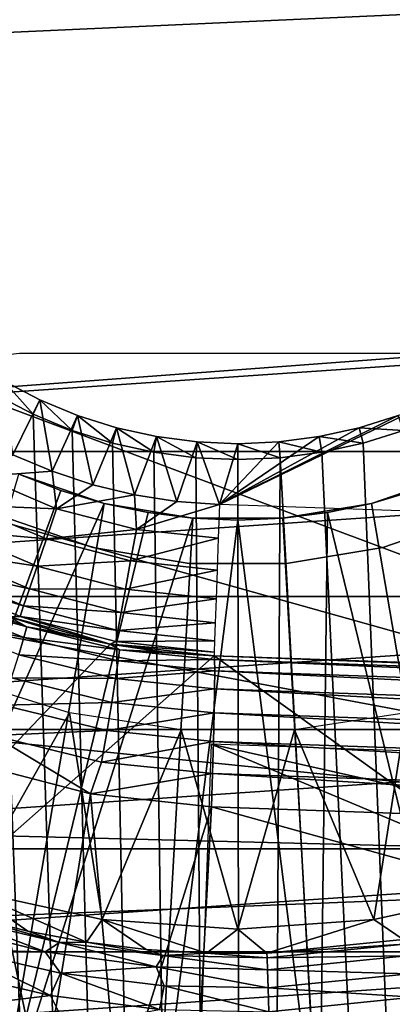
# Model space of a CAD drawing. Header units: millimetres. Extents: x -60 to 60, y -60 to 60.
# Tile 305 of 367: x 51.28 to 52.51, y -3.4 to -0.15. Entities that reach past the tile are written whole.
import ezdxf

# ---------------------------------------------------------------- set-up
doc = ezdxf.new("R2010")
doc.units = ezdxf.units.MM
doc.header["$LTSCALE"] = 81.481481
for name, color, linetype in [('142', 7, 'CONTINUOUS'), ('144', 7, 'CONTINUOUS'), ('147', 7, 'CONTINUOUS'), ('193', 7, 'CONTINUOUS'), ('209', 7, 'CONTINUOUS'), ('210', 7, 'CONTINUOUS'), ('229', 7, 'CONTINUOUS'), ('231', 7, 'CONTINUOUS'), ('232', 7, 'CONTINUOUS'), ('236', 7, 'CONTINUOUS'), ('237', 7, 'CONTINUOUS'), ('240', 7, 'CONTINUOUS'), ('241', 7, 'CONTINUOUS'), ('246', 7, 'CONTINUOUS'), ('293', 7, 'CONTINUOUS'), ('3', 7, 'CONTINUOUS'), ('324', 7, 'CONTINUOUS'), ('325', 7, 'CONTINUOUS'), ('327', 7, 'CONTINUOUS'), ('328', 7, 'CONTINUOUS')]:
    doc.layers.add(name, color=color, linetype=linetype)

msp = doc.modelspace()

# ---------------------------------------------------------------- linework, layer by layer
at = {"layer": '142', "color": 7, "linetype": 'Continuous', "true_color": 0xf5f5f5}
for points in [[(51.0866, -2.3272, 16.8), (51.1119, -3.0245, 16.8), (51.4437, -2.4373, 16.8), (51.0866, -2.3272, 16.8)], [(51.1119, -3.0245, 16.8), (51.5514, -3.1201, 16.8), (51.4437, -2.4373, 16.8), (51.1119, -3.0245, 16.8)], [(51.4437, -2.4373, 16.8), (51.5514, -3.1201, 16.8), (51.8132, -2.493, 16.8), (51.4437, -2.4373, 16.8)], [(52.1868, -2.493, 16.8), (52.4486, -3.1201, 16.8), (52.5563, -2.4373, 16.8), (52.1868, -2.493, 16.8)], [(52.4486, -3.1201, 16.8), (52.8881, -3.0245, 16.8), (52.5563, -2.4373, 16.8), (52.4486, -3.1201, 16.8)], [(51.5514, -3.1201, 16.8), (52, -3.1522, 16.8), (51.8132, -2.493, 16.8), (51.5514, -3.1201, 16.8)], [(51.8132, -2.493, 16.8), (52, -3.1522, 16.8), (52.1868, -2.493, 16.8), (51.8132, -2.493, 16.8)], [(52, -3.1522, 16.8), (52.4486, -3.1201, 16.8), (52.1868, -2.493, 16.8), (52, -3.1522, 16.8)]]:
    msp.add_3dface(points, dxfattribs=at)
at = {"layer": '144', "color": 7, "linetype": 'Continuous', "true_color": 0xf5f5f5}
for points in [[(51.3058, -3.1592, 14.4412), (51.1119, -3.0245, 16.8), (51.113, -3.1114, 14.4193), (51.3058, -3.1592, 14.4412)], [(51.4998, -3.1951, 14.4587), (51.1119, -3.0245, 16.8), (51.3058, -3.1592, 14.4412), (51.4998, -3.1951, 14.4587)], [(51.5514, -3.1201, 16.8), (51.1119, -3.0245, 16.8), (51.4998, -3.1951, 14.4587), (51.5514, -3.1201, 16.8)], [(52.8881, -3.0245, 16.8), (52.4486, -3.1201, 16.8), (52.5465, -3.1866, 14.4826), (52.8881, -3.0245, 16.8)], [(51.6968, -3.2193, 14.4717), (51.5514, -3.1201, 16.8), (51.4998, -3.1951, 14.4587), (51.6968, -3.2193, 14.4717)], [(51.8963, -3.2316, 14.4798), (51.5514, -3.1201, 16.8), (51.6968, -3.2193, 14.4717), (51.8963, -3.2316, 14.4798)], [(52, -3.1522, 16.8), (51.5514, -3.1201, 16.8), (51.8963, -3.2316, 14.4798), (52, -3.1522, 16.8)], [(52.4486, -3.1201, 16.8), (52, -3.1522, 16.8), (52.0962, -3.2317, 14.4826), (52.4486, -3.1201, 16.8)], [(52.4486, -3.1201, 16.8), (52.0962, -3.2317, 14.4826), (52.5465, -3.1866, 14.4826), (52.4486, -3.1201, 16.8)], [(52.0962, -3.2317, 14.4826), (52, -3.1522, 16.8), (51.8963, -3.2316, 14.4798), (52.0962, -3.2317, 14.4826)]]:
    msp.add_3dface(points, dxfattribs=at)
at = {"layer": '147', "color": 7, "linetype": 'Continuous', "true_color": 0xf5f5f5}
for points in [[(52.5465, -3.1866, 14.4826), (52.0962, -3.2317, 14.4826), (52.5492, -3.202, 14.3747), (52.5465, -3.1866, 14.4826)], [(52.5492, -3.202, 14.3747), (52.0962, -3.2317, 14.4826), (52.0967, -3.2474, 14.3747), (52.5492, -3.202, 14.3747)], [(52.5492, -3.202, 14.3747), (52.0967, -3.2474, 14.3747), (52.5557, -3.2404, 14.2723), (52.5492, -3.202, 14.3747)], [(52.0967, -3.2474, 14.3747), (52.0978, -3.2863, 14.2723), (52.5557, -3.2404, 14.2723), (52.0967, -3.2474, 14.3747)], [(52.0978, -3.2863, 14.2723), (52.5659, -3.2998, 14.1808), (52.5557, -3.2404, 14.2723), (52.0978, -3.2863, 14.2723)], [(52.0996, -3.3465, 14.1808), (52.5659, -3.2998, 14.1808), (52.0978, -3.2863, 14.2723), (52.0996, -3.3465, 14.1808)], [(52.0996, -3.3465, 14.1808), (52.5793, -3.3775, 14.1046), (52.5659, -3.2998, 14.1808), (52.0996, -3.3465, 14.1808)], [(52.102, -3.4253, 14.1046), (52.5793, -3.3775, 14.1046), (52.0996, -3.3465, 14.1808), (52.102, -3.4253, 14.1046)], [(52.102, -3.4253, 14.1046), (52.5951, -3.4696, 14.0474), (52.5793, -3.3775, 14.1046), (52.102, -3.4253, 14.1046)]]:
    msp.add_3dface(points, dxfattribs=at)
at = {"layer": '193', "color": 7, "linetype": 'Continuous', "true_color": 0xf5f5f5}
for points in [[(51.0048, -3.1364, 14.1952), (51.3638, -3.2269, 14.2368), (51.0745, -3.1167, 14.3063), (51.0048, -3.1364, 14.1952)], [(51.113, -3.1114, 14.4193), (51.0745, -3.1167, 14.3063), (51.4105, -3.196, 14.3433), (51.113, -3.1114, 14.4193)], [(51.0745, -3.1167, 14.3063), (51.3638, -3.2269, 14.2368), (51.4105, -3.196, 14.3433), (51.0745, -3.1167, 14.3063)], [(51.3058, -3.1592, 14.4412), (51.113, -3.1114, 14.4193), (51.4105, -3.196, 14.3433), (51.3058, -3.1592, 14.4412)], [(51.0048, -3.1364, 14.1952), (51.0763, -3.2206, 14.1148), (51.3638, -3.2269, 14.2368), (51.0048, -3.1364, 14.1952)], [(51.4998, -3.1951, 14.4587), (51.3058, -3.1592, 14.4412), (51.4105, -3.196, 14.3433), (51.4998, -3.1951, 14.4587)], [(51.0267, -3.2885, 14.0346), (51.3814, -3.3718, 14.0725), (51.0763, -3.2206, 14.1148), (51.0267, -3.2885, 14.0346)], [(51.0763, -3.2206, 14.1148), (51.3814, -3.3718, 14.0725), (51.4139, -3.2975, 14.1505), (51.0763, -3.2206, 14.1148)], [(51.0763, -3.2206, 14.1148), (51.4139, -3.2975, 14.1505), (51.3638, -3.2269, 14.2368), (51.0763, -3.2206, 14.1148)], [(51.3638, -3.2269, 14.2368), (51.7299, -3.2769, 14.2631), (51.4105, -3.196, 14.3433), (51.3638, -3.2269, 14.2368)], [(51.4998, -3.1951, 14.4587), (51.4105, -3.196, 14.3433), (51.7527, -3.2396, 14.3666), (51.4998, -3.1951, 14.4587)], [(51.4105, -3.196, 14.3433), (51.7299, -3.2769, 14.2631), (51.7527, -3.2396, 14.3666), (51.4105, -3.196, 14.3433)], [(51.6968, -3.2193, 14.4717), (51.4998, -3.1951, 14.4587), (51.7527, -3.2396, 14.3666), (51.6968, -3.2193, 14.4717)], [(51.8963, -3.2316, 14.4798), (51.6968, -3.2193, 14.4717), (51.7527, -3.2396, 14.3666), (51.8963, -3.2316, 14.4798)], [(51.3638, -3.2269, 14.2368), (51.4139, -3.2975, 14.1505), (51.7299, -3.2769, 14.2631), (51.3638, -3.2269, 14.2368)], [(51.7299, -3.2769, 14.2631), (52.0978, -3.2863, 14.2723), (51.7527, -3.2396, 14.3666), (51.7299, -3.2769, 14.2631)], [(52.0967, -3.2474, 14.3747), (51.8963, -3.2316, 14.4798), (51.7527, -3.2396, 14.3666), (52.0967, -3.2474, 14.3747)], [(52.0978, -3.2863, 14.2723), (52.0967, -3.2474, 14.3747), (51.7527, -3.2396, 14.3666), (52.0978, -3.2863, 14.2723)], [(52.0962, -3.2317, 14.4826), (51.8963, -3.2316, 14.4798), (52.0967, -3.2474, 14.3747), (52.0962, -3.2317, 14.4826)], [(51.4139, -3.2975, 14.1505), (51.7563, -3.3394, 14.173), (51.7299, -3.2769, 14.2631), (51.4139, -3.2975, 14.1505)], [(52.0996, -3.3465, 14.1808), (52.0978, -3.2863, 14.2723), (51.7299, -3.2769, 14.2631), (52.0996, -3.3465, 14.1808)], [(51.7563, -3.3394, 14.173), (52.0996, -3.3465, 14.1808), (51.7299, -3.2769, 14.2631), (51.7563, -3.3394, 14.173)], [(51.0267, -3.2885, 14.0346), (51.0997, -3.4056, 13.989), (51.3814, -3.3718, 14.0725), (51.0267, -3.2885, 14.0346)], [(51.3814, -3.3718, 14.0725), (51.7413, -3.4174, 14.0963), (51.4139, -3.2975, 14.1505), (51.3814, -3.3718, 14.0725)], [(51.4139, -3.2975, 14.1505), (51.7413, -3.4174, 14.0963), (51.7563, -3.3394, 14.173), (51.4139, -3.2975, 14.1505)], [(51.7413, -3.4174, 14.0963), (52.102, -3.4253, 14.1046), (51.7563, -3.3394, 14.173), (51.7413, -3.4174, 14.0963)], [(52.102, -3.4253, 14.1046), (52.0996, -3.3465, 14.1808), (51.7563, -3.3394, 14.173), (52.102, -3.4253, 14.1046)], [(51.0997, -3.4056, 13.989), (51.4323, -3.4753, 14.0207), (51.3814, -3.3718, 14.0725), (51.0997, -3.4056, 13.989)], [(51.3814, -3.3718, 14.0725), (51.4323, -3.4753, 14.0207), (51.7413, -3.4174, 14.0963), (51.3814, -3.3718, 14.0725)]]:
    msp.add_3dface(points, dxfattribs=at)
at = {"layer": '209', "color": 151, "linetype": 'Continuous', "true_color": 0x7dbfed}
for points in [[(52.0266, -23.1633, 28.5), (50.7743, -1.0285, 28.5), (50.7429, -25.8545, 28.5), (52.0266, -23.1633, 28.5)], [(50.8686, -1.1314, 28.5), (50.7743, -1.0285, 28.5), (52.0266, -23.1633, 28.5), (50.8686, -1.1314, 28.5)], [(50.9715, -1.2257, 28.5), (50.8686, -1.1314, 28.5), (52.0266, -23.1633, 28.5), (50.9715, -1.2257, 28.5)], [(51.0823, -1.3106, 28.5), (50.9715, -1.2257, 28.5), (52.0266, -23.1633, 28.5), (51.0823, -1.3106, 28.5)], [(51.2, -1.3856, 28.5), (51.0823, -1.3106, 28.5), (52.0266, -23.1633, 28.5), (51.2, -1.3856, 28.5)], [(51.3238, -1.4501, 28.5), (51.2, -1.3856, 28.5), (52.0266, -23.1633, 28.5), (51.3238, -1.4501, 28.5)], [(51.4528, -1.5035, 28.5), (51.3238, -1.4501, 28.5), (52.0266, -23.1633, 28.5), (51.4528, -1.5035, 28.5)], [(51.5859, -1.5455, 28.5), (51.4528, -1.5035, 28.5), (52.0266, -23.1633, 28.5), (51.5859, -1.5455, 28.5)], [(52.5472, -1.5035, 28.5), (52.4141, -1.5455, 28.5), (53.1675, -20.4088, 28.5), (52.5472, -1.5035, 28.5)], [(51.7222, -1.5757, 28.5), (51.5859, -1.5455, 28.5), (52.0266, -23.1633, 28.5), (51.7222, -1.5757, 28.5)], [(52.4141, -1.5455, 28.5), (52.2778, -1.5757, 28.5), (53.1675, -20.4088, 28.5), (52.4141, -1.5455, 28.5)], [(51.8606, -1.5939, 28.5), (51.7222, -1.5757, 28.5), (52.0266, -23.1633, 28.5), (51.8606, -1.5939, 28.5)], [(52, -1.6, 28.5), (51.8606, -1.5939, 28.5), (52.0266, -23.1633, 28.5), (52, -1.6, 28.5)], [(52.1394, -1.5939, 28.5), (52, -1.6, 28.5), (52.0266, -23.1633, 28.5), (52.1394, -1.5939, 28.5)], [(53.1675, -20.4088, 28.5), (52.1394, -1.5939, 28.5), (52.0266, -23.1633, 28.5), (53.1675, -20.4088, 28.5)], [(52.2778, -1.5757, 28.5), (52.1394, -1.5939, 28.5), (53.1675, -20.4088, 28.5), (52.2778, -1.5757, 28.5)]]:
    msp.add_3dface(points, dxfattribs=at)
at = {"layer": '210', "color": 151, "linetype": 'Continuous', "true_color": 0x7dbfed}
for points in [[(51.2262, -1.3403, 25.5), (51.346, -1.4026, 25.5), (51.2561, -1.584, 25.5), (51.2262, -1.3403, 25.5)], [(51.2561, -1.584, 25.5), (51.346, -1.4026, 25.5), (51.3865, -1.6389, 25.5), (51.2561, -1.584, 25.5)], [(51.346, -1.4026, 25.5), (51.4707, -1.4543, 25.5), (51.3865, -1.6389, 25.5), (51.346, -1.4026, 25.5)], [(51.9389, -1.7489, 25.5), (52.654, -1.4026, 25.5), (56.6685, -1.9141, 25.5), (51.9389, -1.7489, 25.5)], [(52.5293, -1.4543, 25.5), (52.654, -1.4026, 25.5), (51.9389, -1.7489, 25.5), (52.5293, -1.4543, 25.5)], [(51.3865, -1.6389, 25.5), (51.4707, -1.4543, 25.5), (51.5208, -1.6831, 25.5), (51.3865, -1.6389, 25.5)], [(51.4707, -1.4543, 25.5), (51.5995, -1.4949, 25.5), (51.5208, -1.6831, 25.5), (51.4707, -1.4543, 25.5)], [(52.4005, -1.4949, 25.5), (52.5293, -1.4543, 25.5), (51.9389, -1.7489, 25.5), (52.4005, -1.4949, 25.5)], [(51.5208, -1.6831, 25.5), (51.5995, -1.4949, 25.5), (51.6583, -1.7163, 25.5), (51.5208, -1.6831, 25.5)], [(51.5995, -1.4949, 25.5), (51.7313, -1.5241, 25.5), (51.6583, -1.7163, 25.5), (51.5995, -1.4949, 25.5)], [(52.2687, -1.5241, 25.5), (52.4005, -1.4949, 25.5), (51.9389, -1.7489, 25.5), (52.2687, -1.5241, 25.5)], [(51.6583, -1.7163, 25.5), (51.7313, -1.5241, 25.5), (51.798, -1.7383, 25.5), (51.6583, -1.7163, 25.5)], [(51.7313, -1.5241, 25.5), (51.8651, -1.5417, 25.5), (51.798, -1.7383, 25.5), (51.7313, -1.5241, 25.5)], [(52.1349, -1.5417, 25.5), (52.2687, -1.5241, 25.5), (51.9389, -1.7489, 25.5), (52.1349, -1.5417, 25.5)], [(51.798, -1.7383, 25.5), (51.8651, -1.5417, 25.5), (51.9389, -1.7489, 25.5), (51.798, -1.7383, 25.5)], [(51.8651, -1.5417, 25.5), (52, -1.5476, 25.5), (51.9389, -1.7489, 25.5), (51.8651, -1.5417, 25.5)], [(52, -1.5476, 25.5), (52.1349, -1.5417, 25.5), (51.9389, -1.7489, 25.5), (52, -1.5476, 25.5)]]:
    msp.add_3dface(points, dxfattribs=at)
at = {"layer": '229', "color": 151, "linetype": 'Continuous', "true_color": 0x7dbfed}
for points in [[(51.5784, -2.2101, 17.3), (49.5, -4.3858, 17.3), (51.2452, -2.1196, 17.3), (51.5784, -2.2101, 17.3)], [(51.9215, -2.2486, 17.3), (49.5, -4.3858, 17.3), (51.5784, -2.2101, 17.3), (51.9215, -2.2486, 17.3)], [(54.9088, -4.3858, 17.3), (49.5, -4.3858, 17.3), (51.9215, -2.2486, 17.3), (54.9088, -4.3858, 17.3)], [(55.0332, -2.3573, 17.3), (54.9088, -4.3858, 17.3), (51.9215, -2.2486, 17.3), (55.0332, -2.3573, 17.3)]]:
    msp.add_3dface(points, dxfattribs=at)
at = {"layer": '231', "color": 151, "linetype": 'Continuous', "true_color": 0x7dbfed}
for points in [[(55.583, -2.3765, 17.4649), (51.9215, -2.2486, 18.9358), (55.7337, -2.3818, 17.5868), (55.583, -2.3765, 17.4649)], [(55.7337, -2.3818, 17.5868), (51.9215, -2.2486, 18.9358), (55.8581, -2.3861, 17.7354), (55.7337, -2.3818, 17.5868)], [(55.8581, -2.3861, 17.7354), (51.9215, -2.2486, 18.9358), (55.9515, -2.3894, 17.9053), (55.8581, -2.3861, 17.7354)], [(55.9515, -2.3894, 17.9053), (51.9215, -2.2486, 18.9358), (56.0103, -2.3914, 18.09), (55.9515, -2.3894, 17.9053)], [(55.4116, -2.3705, 17.3744), (51.9215, -2.2486, 18.9358), (55.583, -2.3765, 17.4649), (55.4116, -2.3705, 17.3744)], [(55.0332, -2.3573, 17.3), (51.9215, -2.2486, 17.3), (51.9215, -2.2486, 18.9358), (55.0332, -2.3573, 17.3)], [(55.0332, -2.3573, 17.3), (51.9215, -2.2486, 18.9358), (55.226, -2.364, 17.3188), (55.0332, -2.3573, 17.3)], [(56.1265, -2.3955, 23.6744), (51.9215, -2.2486, 25), (56.1496, -2.3963, 25), (56.1265, -2.3955, 23.6744)], [(56.0438, -2.3926, 18.9358), (56.0324, -2.3922, 18.2825), (51.9215, -2.2486, 18.9358), (56.0438, -2.3926, 18.9358)], [(51.9215, -2.2486, 23.601), (51.9215, -2.2486, 25), (56.1265, -2.3955, 23.6744), (51.9215, -2.2486, 23.601)], [(51.9215, -2.2486, 18.9358), (56.0324, -2.3922, 18.2825), (56.0103, -2.3914, 18.09), (51.9215, -2.2486, 18.9358)], [(55.226, -2.364, 17.3188), (51.9215, -2.2486, 18.9358), (55.4116, -2.3705, 17.3744), (55.226, -2.364, 17.3188)]]:
    msp.add_3dface(points, dxfattribs=at)
at = {"layer": '232', "color": 151, "linetype": 'Continuous', "true_color": 0x7dbfed}
for points in [[(51.4096, -2.1712, 23.5901), (51.2448, -2.1195, 23.5866), (51.2452, -2.1196, 25), (51.4096, -2.1712, 23.5901)], [(51.5784, -2.2101, 17.3), (51.2452, -2.1196, 17.3), (51.5784, -2.2101, 18.9358), (51.5784, -2.2101, 17.3)], [(51.5784, -2.2101, 18.9358), (51.2452, -2.1196, 17.3), (51.2452, -2.1196, 18.9358), (51.5784, -2.2101, 18.9358)], [(51.5784, -2.2101, 25), (51.4096, -2.1712, 23.5901), (51.2452, -2.1196, 25), (51.5784, -2.2101, 25)], [(51.578, -2.2101, 23.5937), (51.4096, -2.1712, 23.5901), (51.5784, -2.2101, 25), (51.578, -2.2101, 23.5937)], [(51.7484, -2.2359, 23.5973), (51.578, -2.2101, 23.5937), (51.5784, -2.2101, 25), (51.7484, -2.2359, 23.5973)], [(51.9215, -2.2486, 25), (51.7484, -2.2359, 23.5973), (51.5784, -2.2101, 25), (51.9215, -2.2486, 25)], [(51.9215, -2.2486, 17.3), (51.5784, -2.2101, 17.3), (51.9215, -2.2486, 18.9358), (51.9215, -2.2486, 17.3)], [(51.9215, -2.2486, 18.9358), (51.5784, -2.2101, 17.3), (51.5784, -2.2101, 18.9358), (51.9215, -2.2486, 18.9358)], [(51.9215, -2.2486, 25), (51.9215, -2.2486, 23.601), (51.7484, -2.2359, 23.5973), (51.9215, -2.2486, 25)]]:
    msp.add_3dface(points, dxfattribs=at)
at = {"layer": '236', "color": 151, "linetype": 'Continuous', "true_color": 0x7dbfed}
for points in [[(51.3531, -3.6953, 23.0913), (51.1063, -3.6441, 23.087), (51.1237, -2.6037, 23.0873), (51.3531, -3.6953, 23.0913)], [(51.5127, -2.7049, 23.0941), (51.3531, -3.6953, 23.0913), (51.1237, -2.6037, 23.0873), (51.5127, -2.7049, 23.0941)], [(51.6053, -3.7301, 23.0957), (51.3531, -3.6953, 23.0913), (51.5127, -2.7049, 23.0941), (51.6053, -3.7301, 23.0957)], [(51.9128, -2.7483, 23.1011), (51.6053, -3.7301, 23.0957), (51.5127, -2.7049, 23.0941), (51.9128, -2.7483, 23.1011)], [(51.8604, -3.7477, 23.1002), (51.6053, -3.7301, 23.0957), (51.9128, -2.7483, 23.1011), (51.8604, -3.7477, 23.1002)], [(56.0337, -3.8935, 23.173), (51.8604, -3.7477, 23.1002), (51.9128, -2.7483, 23.1011), (56.0337, -3.8935, 23.173)], [(56.0942, -2.8943, 23.1741), (56.0337, -3.8935, 23.173), (51.9128, -2.7483, 23.1011), (56.0942, -2.8943, 23.1741)]]:
    msp.add_3dface(points, dxfattribs=at)
at = {"layer": '237', "color": 151, "linetype": 'Continuous', "true_color": 0x7dbfed}
for points in [[(51.9113, -2.5413, 19.6429), (51.8568, -4.1011, 21.2036), (55.9737, -4.2448, 21.2036), (51.9113, -2.5413, 19.6429)], [(56.0429, -2.6856, 19.6429), (51.9113, -2.5413, 19.6429), (56.0137, -3.4655, 20.4233), (56.0429, -2.6856, 19.6429)], [(56.0137, -3.4655, 20.4233), (51.9113, -2.5413, 19.6429), (55.9737, -4.2448, 21.2036), (56.0137, -3.4655, 20.4233)]]:
    msp.add_3dface(points, dxfattribs=at)
at = {"layer": '240', "color": 151, "linetype": 'Continuous', "true_color": 0x7dbfed}
for points in [[(51.9215, -2.2486, 23.601), (56.1265, -2.3955, 23.6744), (56.124, -2.4079, 23.5631), (51.9215, -2.2486, 23.601)], [(51.9215, -2.2486, 23.601), (56.124, -2.4079, 23.5631), (51.923, -2.2612, 23.4898), (51.9215, -2.2486, 23.601)], [(56.124, -2.4079, 23.5631), (56.1206, -2.4448, 23.4574), (51.923, -2.2612, 23.4898), (56.124, -2.4079, 23.5631)], [(51.923, -2.2612, 23.4898), (56.1206, -2.4448, 23.4574), (51.9235, -2.2983, 23.3841), (51.923, -2.2612, 23.4898)], [(51.9235, -2.2983, 23.3841), (56.1163, -2.5042, 23.3625), (51.9231, -2.3579, 23.2892), (51.9235, -2.2983, 23.3841)], [(56.1206, -2.4448, 23.4574), (56.1163, -2.5042, 23.3625), (51.9235, -2.2983, 23.3841), (56.1206, -2.4448, 23.4574)], [(51.9231, -2.3579, 23.2892), (56.1113, -2.5832, 23.2833), (51.9217, -2.4371, 23.21), (51.9231, -2.3579, 23.2892)], [(56.1163, -2.5042, 23.3625), (56.1113, -2.5832, 23.2833), (51.9231, -2.3579, 23.2892), (56.1163, -2.5042, 23.3625)], [(51.9217, -2.4371, 23.21), (56.1059, -2.6778, 23.2237), (51.9194, -2.532, 23.1505), (51.9217, -2.4371, 23.21)], [(56.1113, -2.5832, 23.2833), (56.1059, -2.6778, 23.2237), (51.9217, -2.4371, 23.21), (56.1113, -2.5832, 23.2833)], [(51.9194, -2.532, 23.1505), (56.1001, -2.7833, 23.1867), (51.9164, -2.6377, 23.1135), (51.9194, -2.532, 23.1505)], [(56.1059, -2.6778, 23.2237), (56.1001, -2.7833, 23.1867), (51.9194, -2.532, 23.1505), (56.1059, -2.6778, 23.2237)], [(56.0942, -2.8943, 23.1741), (51.9128, -2.7483, 23.1011), (51.9164, -2.6377, 23.1135), (56.0942, -2.8943, 23.1741)], [(56.1001, -2.7833, 23.1867), (56.0942, -2.8943, 23.1741), (51.9164, -2.6377, 23.1135), (56.1001, -2.7833, 23.1867)]]:
    msp.add_3dface(points, dxfattribs=at)
at = {"layer": '241', "color": 151, "linetype": 'Continuous', "true_color": 0x7dbfed}
for points in [[(51.0098, -2.0343, 23.4704), (51.3026, -2.1524, 23.4766), (50.9951, -2.0683, 23.3647), (51.0098, -2.0343, 23.4704)], [(51.0098, -2.0343, 23.4704), (51.2448, -2.1195, 23.5866), (51.3026, -2.1524, 23.4766), (51.0098, -2.0343, 23.4704)], [(50.9951, -2.0683, 23.3647), (51.2929, -2.1881, 23.3709), (50.9703, -2.1226, 23.2698), (50.9951, -2.0683, 23.3647)], [(50.9951, -2.0683, 23.3647), (51.3026, -2.1524, 23.4766), (51.2929, -2.1881, 23.3709), (50.9951, -2.0683, 23.3647)], [(50.9703, -2.1226, 23.2698), (51.2929, -2.1881, 23.3709), (51.276, -2.2453, 23.2761), (50.9703, -2.1226, 23.2698)], [(51.2448, -2.1195, 23.5866), (51.4096, -2.1712, 23.5901), (51.3026, -2.1524, 23.4766), (51.2448, -2.1195, 23.5866)], [(51.3026, -2.1524, 23.4766), (51.609, -2.2285, 23.4831), (51.2929, -2.1881, 23.3709), (51.3026, -2.1524, 23.4766)], [(51.3026, -2.1524, 23.4766), (51.578, -2.2101, 23.5937), (51.609, -2.2285, 23.4831), (51.3026, -2.1524, 23.4766)], [(51.4096, -2.1712, 23.5901), (51.578, -2.2101, 23.5937), (51.3026, -2.1524, 23.4766), (51.4096, -2.1712, 23.5901)], [(51.2929, -2.1881, 23.3709), (51.6044, -2.2652, 23.3774), (51.276, -2.2453, 23.2761), (51.2929, -2.1881, 23.3709)], [(51.2929, -2.1881, 23.3709), (51.609, -2.2285, 23.4831), (51.6044, -2.2652, 23.3774), (51.2929, -2.1881, 23.3709)], [(51.578, -2.2101, 23.5937), (51.7484, -2.2359, 23.5973), (51.609, -2.2285, 23.4831), (51.578, -2.2101, 23.5937)], [(51.276, -2.2453, 23.2761), (51.5956, -2.3242, 23.2826), (51.2527, -2.3211, 23.1969), (51.276, -2.2453, 23.2761)], [(51.276, -2.2453, 23.2761), (51.6044, -2.2652, 23.3774), (51.5956, -2.3242, 23.2826), (51.276, -2.2453, 23.2761)], [(51.609, -2.2285, 23.4831), (51.923, -2.2612, 23.4898), (51.6044, -2.2652, 23.3774), (51.609, -2.2285, 23.4831)], [(51.9215, -2.2486, 23.601), (51.923, -2.2612, 23.4898), (51.609, -2.2285, 23.4831), (51.9215, -2.2486, 23.601)], [(51.7484, -2.2359, 23.5973), (51.9215, -2.2486, 23.601), (51.609, -2.2285, 23.4831), (51.7484, -2.2359, 23.5973)], [(51.6044, -2.2652, 23.3774), (51.9235, -2.2983, 23.3841), (51.5956, -2.3242, 23.2826), (51.6044, -2.2652, 23.3774)], [(51.923, -2.2612, 23.4898), (51.9235, -2.2983, 23.3841), (51.6044, -2.2652, 23.3774), (51.923, -2.2612, 23.4898)], [(51.9235, -2.2983, 23.3841), (51.9231, -2.3579, 23.2892), (51.5956, -2.3242, 23.2826), (51.9235, -2.2983, 23.3841)], [(51.2527, -2.3211, 23.1969), (51.5832, -2.4025, 23.2034), (51.2243, -2.4116, 23.1373), (51.2527, -2.3211, 23.1969)], [(51.2527, -2.3211, 23.1969), (51.5956, -2.3242, 23.2826), (51.5832, -2.4025, 23.2034), (51.2527, -2.3211, 23.1969)], [(51.5956, -2.3242, 23.2826), (51.9231, -2.3579, 23.2892), (51.5832, -2.4025, 23.2034), (51.5956, -2.3242, 23.2826)], [(51.9231, -2.3579, 23.2892), (51.9217, -2.4371, 23.21), (51.5832, -2.4025, 23.2034), (51.9231, -2.3579, 23.2892)], [(51.2243, -2.4116, 23.1373), (51.5832, -2.4025, 23.2034), (51.5678, -2.4961, 23.1438), (51.2243, -2.4116, 23.1373)], [(51.5832, -2.4025, 23.2034), (51.9217, -2.4371, 23.21), (51.5678, -2.4961, 23.1438), (51.5832, -2.4025, 23.2034)], [(51.2243, -2.4116, 23.1373), (51.5678, -2.4961, 23.1438), (51.1922, -2.5124, 23.1004), (51.2243, -2.4116, 23.1373)], [(51.9217, -2.4371, 23.21), (51.9194, -2.532, 23.1505), (51.5678, -2.4961, 23.1438), (51.9217, -2.4371, 23.21)], [(51.1922, -2.5124, 23.1004), (51.5678, -2.4961, 23.1438), (51.55, -2.6004, 23.1069), (51.1922, -2.5124, 23.1004)], [(51.5678, -2.4961, 23.1438), (51.9194, -2.532, 23.1505), (51.55, -2.6004, 23.1069), (51.5678, -2.4961, 23.1438)], [(51.5127, -2.7049, 23.0941), (51.1237, -2.6037, 23.0873), (51.1922, -2.5124, 23.1004), (51.5127, -2.7049, 23.0941)], [(51.5127, -2.7049, 23.0941), (51.1922, -2.5124, 23.1004), (51.55, -2.6004, 23.1069), (51.5127, -2.7049, 23.0941)], [(51.9194, -2.532, 23.1505), (51.9164, -2.6377, 23.1135), (51.55, -2.6004, 23.1069), (51.9194, -2.532, 23.1505)], [(51.9164, -2.6377, 23.1135), (51.5127, -2.7049, 23.0941), (51.55, -2.6004, 23.1069), (51.9164, -2.6377, 23.1135)], [(51.9128, -2.7483, 23.1011), (51.5127, -2.7049, 23.0941), (51.9164, -2.6377, 23.1135), (51.9128, -2.7483, 23.1011)]]:
    msp.add_3dface(points, dxfattribs=at)
at = {"layer": '246', "color": 151, "linetype": 'Continuous', "true_color": 0x7dbfed}
for points in [[(51.2561, -1.584, 25.5), (51.3865, -1.6389, 25.5), (51.1509, -1.6563, 25.4875), (51.2561, -1.584, 25.5)], [(51.1509, -1.6563, 25.4875), (51.4014, -1.7624, 25.4875), (51.1026, -1.7504, 25.4504), (51.1509, -1.6563, 25.4875)], [(51.1509, -1.6563, 25.4875), (51.3865, -1.6389, 25.5), (51.4014, -1.7624, 25.4875), (51.1509, -1.6563, 25.4875)], [(51.3865, -1.6389, 25.5), (51.5208, -1.6831, 25.5), (51.4014, -1.7624, 25.4875), (51.3865, -1.6389, 25.5)], [(51.5208, -1.6831, 25.5), (51.6583, -1.7163, 25.5), (51.4014, -1.7624, 25.4875), (51.5208, -1.6831, 25.5)], [(51.4014, -1.7624, 25.4875), (51.6583, -1.7163, 25.5), (51.6646, -1.8308, 25.4875), (51.4014, -1.7624, 25.4875)], [(51.6583, -1.7163, 25.5), (51.798, -1.7383, 25.5), (51.6646, -1.8308, 25.4875), (51.6583, -1.7163, 25.5)], [(51.1026, -1.7504, 25.4504), (51.3673, -1.8625, 25.4504), (51.0593, -1.8348, 25.3908), (51.1026, -1.7504, 25.4504)], [(51.1026, -1.7504, 25.4504), (51.4014, -1.7624, 25.4875), (51.3673, -1.8625, 25.4504), (51.1026, -1.7504, 25.4504)], [(51.798, -1.7383, 25.5), (51.9389, -1.7489, 25.5), (51.6646, -1.8308, 25.4875), (51.798, -1.7383, 25.5)], [(51.6646, -1.8308, 25.4875), (51.9389, -1.7489, 25.5), (51.935, -1.8601, 25.4875), (51.6646, -1.8308, 25.4875)], [(51.4014, -1.7624, 25.4875), (51.6646, -1.8308, 25.4875), (51.3673, -1.8625, 25.4504), (51.4014, -1.7624, 25.4875)], [(51.0593, -1.8348, 25.3908), (51.3368, -1.9524, 25.3908), (51.0232, -1.9053, 25.3115), (51.0593, -1.8348, 25.3908)], [(51.0593, -1.8348, 25.3908), (51.3673, -1.8625, 25.4504), (51.3368, -1.9524, 25.3908), (51.0593, -1.8348, 25.3908)], [(51.3673, -1.8625, 25.4504), (51.6646, -1.8308, 25.4875), (51.6456, -1.9348, 25.4504), (51.3673, -1.8625, 25.4504)], [(51.6646, -1.8308, 25.4875), (51.935, -1.8601, 25.4875), (51.6456, -1.9348, 25.4504), (51.6646, -1.8308, 25.4875)], [(51.3673, -1.8625, 25.4504), (51.6456, -1.9348, 25.4504), (51.3368, -1.9524, 25.3908), (51.3673, -1.8625, 25.4504)], [(51.6456, -1.9348, 25.4504), (51.935, -1.8601, 25.4875), (51.9314, -1.9658, 25.4504), (51.6456, -1.9348, 25.4504)], [(51.0232, -1.9053, 25.3115), (51.3113, -2.0274, 25.3115), (50.996, -1.9583, 25.2165), (51.0232, -1.9053, 25.3115)], [(51.0232, -1.9053, 25.3115), (51.3368, -1.9524, 25.3908), (51.3113, -2.0274, 25.3115), (51.0232, -1.9053, 25.3115)], [(51.3368, -1.9524, 25.3908), (51.6285, -2.0282, 25.3908), (51.3113, -2.0274, 25.3115), (51.3368, -1.9524, 25.3908)], [(51.3368, -1.9524, 25.3908), (51.6456, -1.9348, 25.4504), (51.6285, -2.0282, 25.3908), (51.3368, -1.9524, 25.3908)], [(51.6456, -1.9348, 25.4504), (51.9314, -1.9658, 25.4504), (51.6285, -2.0282, 25.3908), (51.6456, -1.9348, 25.4504)], [(50.996, -1.9583, 25.2165), (51.2922, -2.0837, 25.2165), (50.9792, -1.9912, 25.1107), (50.996, -1.9583, 25.2165)], [(50.996, -1.9583, 25.2165), (51.3113, -2.0274, 25.3115), (51.2922, -2.0837, 25.2165), (50.996, -1.9583, 25.2165)], [(51.6285, -2.0282, 25.3908), (51.9314, -1.9658, 25.4504), (51.928, -2.0607, 25.3908), (51.6285, -2.0282, 25.3908)], [(50.9792, -1.9912, 25.1107), (51.2922, -2.0837, 25.2165), (51.2803, -2.1187, 25.1107), (50.9792, -1.9912, 25.1107)], [(51.2452, -2.1196, 25), (50.9792, -1.9912, 25.1107), (51.2803, -2.1187, 25.1107), (51.2452, -2.1196, 25)], [(51.3113, -2.0274, 25.3115), (51.6142, -2.1061, 25.3115), (51.2922, -2.0837, 25.2165), (51.3113, -2.0274, 25.3115)], [(51.3113, -2.0274, 25.3115), (51.6285, -2.0282, 25.3908), (51.6142, -2.1061, 25.3115), (51.3113, -2.0274, 25.3115)], [(51.6285, -2.0282, 25.3908), (51.928, -2.0607, 25.3908), (51.6142, -2.1061, 25.3115), (51.6285, -2.0282, 25.3908)], [(51.6142, -2.1061, 25.3115), (51.928, -2.0607, 25.3908), (51.9253, -2.1398, 25.3115), (51.6142, -2.1061, 25.3115)], [(51.2922, -2.0837, 25.2165), (51.6035, -2.1647, 25.2165), (51.2803, -2.1187, 25.1107), (51.2922, -2.0837, 25.2165)], [(51.2922, -2.0837, 25.2165), (51.6142, -2.1061, 25.3115), (51.6035, -2.1647, 25.2165), (51.2922, -2.0837, 25.2165)], [(51.6142, -2.1061, 25.3115), (51.9253, -2.1398, 25.3115), (51.6035, -2.1647, 25.2165), (51.6142, -2.1061, 25.3115)], [(51.5784, -2.2101, 25), (51.2452, -2.1196, 25), (51.2803, -2.1187, 25.1107), (51.5784, -2.2101, 25)], [(51.2803, -2.1187, 25.1107), (51.6035, -2.1647, 25.2165), (51.5968, -2.201, 25.1107), (51.2803, -2.1187, 25.1107)], [(51.5784, -2.2101, 25), (51.2803, -2.1187, 25.1107), (51.5968, -2.201, 25.1107), (51.5784, -2.2101, 25)], [(51.6035, -2.1647, 25.2165), (51.9253, -2.1398, 25.3115), (51.9232, -2.1993, 25.2165), (51.6035, -2.1647, 25.2165)], [(51.6035, -2.1647, 25.2165), (51.9232, -2.1993, 25.2165), (51.5968, -2.201, 25.1107), (51.6035, -2.1647, 25.2165)], [(51.5784, -2.2101, 25), (51.5968, -2.201, 25.1107), (51.9219, -2.2362, 25.1107), (51.5784, -2.2101, 25)], [(51.9215, -2.2486, 25), (51.5784, -2.2101, 25), (51.9219, -2.2362, 25.1107), (51.9215, -2.2486, 25)], [(51.5968, -2.201, 25.1107), (51.9232, -2.1993, 25.2165), (51.9219, -2.2362, 25.1107), (51.5968, -2.201, 25.1107)]]:
    msp.add_3dface(points, dxfattribs=at)
at = {"layer": '293', "color": 151, "linetype": 'Continuous', "true_color": 0x7dbfed}
for points in [[(51.2, -1.3856, 28.5), (51.3238, -1.4501, 28.5), (51.2262, -1.3403, 25.5), (51.2, -1.3856, 28.5)], [(51.3238, -1.4501, 28.5), (51.346, -1.4026, 25.5), (51.2262, -1.3403, 25.5), (51.3238, -1.4501, 28.5)], [(51.3238, -1.4501, 28.5), (51.4528, -1.5035, 28.5), (51.346, -1.4026, 25.5), (51.3238, -1.4501, 28.5)], [(51.4528, -1.5035, 28.5), (51.4707, -1.4543, 25.5), (51.346, -1.4026, 25.5), (51.4528, -1.5035, 28.5)], [(51.4528, -1.5035, 28.5), (51.5859, -1.5455, 28.5), (51.4707, -1.4543, 25.5), (51.4528, -1.5035, 28.5)], [(51.5859, -1.5455, 28.5), (51.5995, -1.4949, 25.5), (51.4707, -1.4543, 25.5), (51.5859, -1.5455, 28.5)], [(52.5472, -1.5035, 28.5), (52.5293, -1.4543, 25.5), (52.4005, -1.4949, 25.5), (52.5472, -1.5035, 28.5)], [(51.5859, -1.5455, 28.5), (51.7222, -1.5757, 28.5), (51.5995, -1.4949, 25.5), (51.5859, -1.5455, 28.5)], [(51.7222, -1.5757, 28.5), (51.7313, -1.5241, 25.5), (51.5995, -1.4949, 25.5), (51.7222, -1.5757, 28.5)], [(52.4141, -1.5455, 28.5), (52.4005, -1.4949, 25.5), (52.2687, -1.5241, 25.5), (52.4141, -1.5455, 28.5)], [(52.4141, -1.5455, 28.5), (52.5472, -1.5035, 28.5), (52.4005, -1.4949, 25.5), (52.4141, -1.5455, 28.5)], [(51.7222, -1.5757, 28.5), (51.8606, -1.5939, 28.5), (51.7313, -1.5241, 25.5), (51.7222, -1.5757, 28.5)], [(51.8606, -1.5939, 28.5), (51.8651, -1.5417, 25.5), (51.7313, -1.5241, 25.5), (51.8606, -1.5939, 28.5)], [(52.2778, -1.5757, 28.5), (52.2687, -1.5241, 25.5), (52.1349, -1.5417, 25.5), (52.2778, -1.5757, 28.5)], [(52.2778, -1.5757, 28.5), (52.4141, -1.5455, 28.5), (52.2687, -1.5241, 25.5), (52.2778, -1.5757, 28.5)], [(51.8606, -1.5939, 28.5), (52, -1.6, 28.5), (51.8651, -1.5417, 25.5), (51.8606, -1.5939, 28.5)], [(52, -1.6, 28.5), (52, -1.5476, 25.5), (51.8651, -1.5417, 25.5), (52, -1.6, 28.5)], [(52.1394, -1.5939, 28.5), (52.1349, -1.5417, 25.5), (52, -1.5476, 25.5), (52.1394, -1.5939, 28.5)], [(52, -1.6, 28.5), (52.1394, -1.5939, 28.5), (52, -1.5476, 25.5), (52, -1.6, 28.5)], [(52.1394, -1.5939, 28.5), (52.2778, -1.5757, 28.5), (52.1349, -1.5417, 25.5), (52.1394, -1.5939, 28.5)]]:
    msp.add_3dface(points, dxfattribs=at)
at = {"layer": '3', "color": 7, "linetype": 'Continuous', "true_color": 0xf5f5f5}
for points in [[(48.2922, 0.3222, -3), (55.3683, 0, -3), (48.2922, -0.3222, -3), (48.2922, 0.3222, -3)], [(55.3683, 0, -3), (55.2898, -2.9464, -3), (48.2922, -0.3222, -3), (55.3683, 0, -3)], [(48.2922, -0.3222, -3), (55.2898, -2.9464, -3), (48.2114, -0.9616, -3), (48.2922, -0.3222, -3)], [(48.2114, -0.9616, -3), (55.2898, -2.9464, -3), (48.0512, -1.5857, -3), (48.2114, -0.9616, -3)], [(48.0512, -1.5857, -3), (55.2898, -2.9464, -3), (47.8139, -2.1849, -3), (48.0512, -1.5857, -3)], [(47.8139, -2.1849, -3), (55.2898, -2.9464, -3), (47.5035, -2.7496, -3), (47.8139, -2.1849, -3)], [(47.5035, -2.7496, -3), (55.2898, -2.9464, -3), (47.1247, -3.2709, -3), (47.5035, -2.7496, -3)], [(55.2898, -2.9464, -3), (55.0547, -5.8849, -3), (47.1247, -3.2709, -3), (55.2898, -2.9464, -3)], [(47.1247, -3.2709, -3), (55.0547, -5.8849, -3), (46.6835, -3.7407, -3), (47.1247, -3.2709, -3)]]:
    msp.add_3dface(points, dxfattribs=at)
at = {"layer": '324', "linetype": 'Continuous'}
for points in [[(51.5213, -1.8903, 11.9), (51.2167, -1.7858, 18.55), (51.2167, -1.7858, 11.9), (51.5213, -1.8903, 11.9)], [(51.5213, -1.8903, 18.55), (51.2167, -1.7858, 18.55), (51.5213, -1.8903, 11.9), (51.5213, -1.8903, 18.55)], [(52.7833, -1.7858, 11.9), (52.4787, -1.8903, 18.55), (52.4787, -1.8903, 11.9), (52.7833, -1.7858, 11.9)], [(52.7833, -1.7858, 18.55), (52.4787, -1.8903, 18.55), (52.7833, -1.7858, 11.9), (52.7833, -1.7858, 18.55)], [(51.839, -1.9433, 11.9), (51.5213, -1.8903, 18.55), (51.5213, -1.8903, 11.9), (51.839, -1.9433, 11.9)], [(51.839, -1.9433, 18.55), (51.5213, -1.8903, 18.55), (51.839, -1.9433, 11.9), (51.839, -1.9433, 18.55)], [(52.4787, -1.8903, 11.9), (52.161, -1.9433, 18.55), (52.161, -1.9433, 11.9), (52.4787, -1.8903, 11.9)], [(52.4787, -1.8903, 18.55), (52.161, -1.9433, 18.55), (52.4787, -1.8903, 11.9), (52.4787, -1.8903, 18.55)], [(52.161, -1.9433, 18.55), (51.839, -1.9433, 18.55), (52.161, -1.9433, 11.9), (52.161, -1.9433, 18.55)], [(52.161, -1.9433, 11.9), (51.839, -1.9433, 18.55), (51.839, -1.9433, 11.9), (52.161, -1.9433, 11.9)]]:
    msp.add_3dface(points, dxfattribs=at)
at = {"layer": '325', "linetype": 'Continuous'}
for points in [[(55.623, -1.5736, 21.4), (55.8035, -1.0656, 21.4), (48.377, -1.5736, 21.4), (55.623, -1.5736, 21.4)], [(48.377, -1.5736, 21.4), (55.8035, -1.0656, 21.4), (52.7217, -1.25, 21.4), (48.377, -1.5736, 21.4)], [(51.2783, -1.25, 21.4), (48.377, -1.5736, 21.4), (52.7217, -1.25, 21.4), (51.2783, -1.25, 21.4)], [(48.625, -2.0522, 21.4), (55.623, -1.5736, 21.4), (48.377, -1.5736, 21.4), (48.625, -2.0522, 21.4)], [(55.375, -2.0522, 21.4), (55.623, -1.5736, 21.4), (48.625, -2.0522, 21.4), (55.375, -2.0522, 21.4)], [(48.9359, -2.4927, 21.4), (55.375, -2.0522, 21.4), (48.625, -2.0522, 21.4), (48.9359, -2.4927, 21.4)], [(55.0641, -2.4927, 21.4), (55.375, -2.0522, 21.4), (48.9359, -2.4927, 21.4), (55.0641, -2.4927, 21.4)], [(49.3038, -2.8867, 21.4), (55.0641, -2.4927, 21.4), (48.9359, -2.4927, 21.4), (49.3038, -2.8867, 21.4)], [(54.6962, -2.8867, 21.4), (55.0641, -2.4927, 21.4), (49.3038, -2.8867, 21.4), (54.6962, -2.8867, 21.4)], [(49.722, -3.2269, 21.4), (54.6962, -2.8867, 21.4), (49.3038, -2.8867, 21.4), (49.722, -3.2269, 21.4)], [(54.278, -3.2269, 21.4), (54.6962, -2.8867, 21.4), (49.722, -3.2269, 21.4), (54.278, -3.2269, 21.4)], [(50.1827, -3.5071, 21.4), (54.278, -3.2269, 21.4), (49.722, -3.2269, 21.4), (50.1827, -3.5071, 21.4)], [(53.8173, -3.5071, 21.4), (54.278, -3.2269, 21.4), (50.1827, -3.5071, 21.4), (53.8173, -3.5071, 21.4)]]:
    msp.add_3dface(points, dxfattribs=at)
at = {"layer": '327', "linetype": 'Continuous'}
for points in [[(51.5581, -1.7449, 18.65), (51.2769, -1.6484, 18.9), (51.2769, -1.6484, 18.65), (51.5581, -1.7449, 18.65)], [(51.4155, -1.7025, 18.9), (51.2769, -1.6484, 18.9), (51.5581, -1.7449, 18.65), (51.4155, -1.7025, 18.9)], [(52.5845, -1.7025, 18.9), (52.4419, -1.7449, 18.9), (52.7231, -1.6484, 18.65), (52.5845, -1.7025, 18.9)], [(52.7231, -1.6484, 18.65), (52.4419, -1.7449, 18.9), (52.4419, -1.7449, 18.65), (52.7231, -1.6484, 18.65)], [(51.5581, -1.7449, 18.9), (51.4155, -1.7025, 18.9), (51.5581, -1.7449, 18.65), (51.5581, -1.7449, 18.9)], [(51.8514, -1.7939, 18.65), (51.5581, -1.7449, 18.9), (51.5581, -1.7449, 18.65), (51.8514, -1.7939, 18.65)], [(51.7037, -1.7755, 18.9), (51.5581, -1.7449, 18.9), (51.8514, -1.7939, 18.65), (51.7037, -1.7755, 18.9)], [(52.4419, -1.7449, 18.65), (52.1486, -1.7939, 18.9), (52.1486, -1.7939, 18.65), (52.4419, -1.7449, 18.65)], [(52.2963, -1.7755, 18.9), (52.1486, -1.7939, 18.9), (52.4419, -1.7449, 18.65), (52.2963, -1.7755, 18.9)], [(52.4419, -1.7449, 18.9), (52.2963, -1.7755, 18.9), (52.4419, -1.7449, 18.65), (52.4419, -1.7449, 18.9)], [(51.8514, -1.7939, 18.9), (51.7037, -1.7755, 18.9), (51.8514, -1.7939, 18.65), (51.8514, -1.7939, 18.9)], [(52.1486, -1.7939, 18.65), (51.8514, -1.7939, 18.9), (51.8514, -1.7939, 18.65), (52.1486, -1.7939, 18.65)], [(52, -1.8, 18.9), (51.8514, -1.7939, 18.9), (52.1486, -1.7939, 18.65), (52, -1.8, 18.9)], [(52.1486, -1.7939, 18.9), (52, -1.8, 18.9), (52.1486, -1.7939, 18.65), (52.1486, -1.7939, 18.9)]]:
    msp.add_3dface(points, dxfattribs=at)
at = {"layer": '328', "linetype": 'Continuous'}
for points in [[(51.2769, -1.6484, 18.9), (51.4155, -1.7025, 18.9), (50.6772, -3.7219, 21.05), (51.2769, -1.6484, 18.9)], [(51.4155, -1.7025, 18.9), (51.5581, -1.7449, 18.9), (50.6772, -3.7219, 21.05), (51.4155, -1.7025, 18.9)], [(52.4419, -1.7449, 18.9), (52.5845, -1.7025, 18.9), (52.8037, -3.8674, 21.05), (52.4419, -1.7449, 18.9)], [(50.6772, -3.7219, 21.05), (51.5581, -1.7449, 18.9), (51.1963, -3.8674, 21.05), (50.6772, -3.7219, 21.05)], [(51.5581, -1.7449, 18.9), (51.7037, -1.7755, 18.9), (51.1963, -3.8674, 21.05), (51.5581, -1.7449, 18.9)], [(52.2963, -1.7755, 18.9), (52.4419, -1.7449, 18.9), (52.8037, -3.8674, 21.05), (52.2963, -1.7755, 18.9)], [(51.7037, -1.7755, 18.9), (51.8514, -1.7939, 18.9), (51.1963, -3.8674, 21.05), (51.7037, -1.7755, 18.9)], [(52.1486, -1.7939, 18.9), (52.2963, -1.7755, 18.9), (52.2696, -3.9408, 21.05), (52.1486, -1.7939, 18.9)], [(52.2696, -3.9408, 21.05), (52.2963, -1.7755, 18.9), (52.8037, -3.8674, 21.05), (52.2696, -3.9408, 21.05)], [(51.1963, -3.8674, 21.05), (51.8514, -1.7939, 18.9), (51.7304, -3.9408, 21.05), (51.1963, -3.8674, 21.05)], [(51.8514, -1.7939, 18.9), (52, -1.8, 18.9), (51.7304, -3.9408, 21.05), (51.8514, -1.7939, 18.9)], [(51.7304, -3.9408, 21.05), (52, -1.8, 18.9), (52.2696, -3.9408, 21.05), (51.7304, -3.9408, 21.05)], [(52, -1.8, 18.9), (52.1486, -1.7939, 18.9), (52.2696, -3.9408, 21.05), (52, -1.8, 18.9)]]:
    msp.add_3dface(points, dxfattribs=at)

doc.saveas('drawing.dxf')
